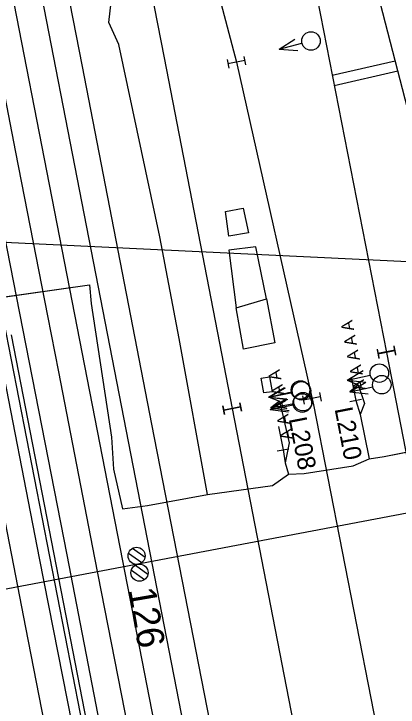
# Model space of a CAD drawing. Extents: x -545846 to -545044, y -1122650 to -1119108.
# Drawn here: x -545607.35 to -545584.88, y -1119749.29 to -1119708.74 of the extents above; entities that cross this region are included whole.
import ezdxf

# ---------------------------------------------------------------- set-up
doc = ezdxf.new("R2010")
doc.units = 0
for name, color, linetype in [('osvětlené plochy-hodnota-obrys', 7, 'Continuous'), ('Vrstva 1', 7, 'Continuous'), ('Vrstva 1 - Koleje', 7, 'Continuous'), ('Vrstva 11 - Trakce', 7, 'Continuous'), ('Vrstva 12', 7, 'Continuous'), ('Vrstva 28 - zabzar', 7, 'Continuous'), ('Vrstva 3', 7, 'Continuous'), ('Vrstva 3 - Lisy - Pocitaci body', 7, 'Continuous'), ('Vrstva 35', 7, 'Continuous'), ('Vrstva 4 - Teren - stezky - prechody - plochy', 7, 'Continuous'), ('Vrstva 44', 7, 'Continuous'), ('Vrstva 47', 7, 'Continuous'), ('Vrstva 6 - Navesti', 7, 'Continuous'), ('Vrstva 63', 7, 'Continuous'), ('Vrstva 7', 7, 'Continuous')]:
    doc.layers.add(name, color=color, linetype=linetype)

msp = doc.modelspace()

# ---------------------------------------------------------------- linework, layer by layer
at = {"layer": 'osvětlené plochy-hodnota-obrys'}
msp.add_lwpolyline([(-545607.519, -1119727.517), (-545482.536, -1120367.871), (-545465.73, -1120446.743)], dxfattribs=at)
at = {"layer": 'Vrstva 1'}
for points in [[(-545602.029, -1119693.583), (-545598.565, -1119711.307), (-545594.583, -1119731.822), (-545589.431, -1119758.323), (-545585.705, -1119777.481), (-545581.931, -1119796.878), (-545577.85, -1119817.916), (-545574.229, -1119836.454), (-545566.021, -1119878.608), (-545562.481, -1119896.755), (-545557.82, -1119920.626), (-545554.604, -1119937.13), (-545550.914, -1119956.063), (-545547.745, -1119972.316), (-545544.006, -1119991.525), (-545541.153, -1120006.179), (-545537.243, -1120026.14), (-545533.277, -1120046.572), (-545530.018, -1120063.314), (-545527.775, -1120074.815), (-545524.856, -1120089.755)], [(-545590.549, -1119693.752), (-545585.92, -1119708.136), (-545581.026, -1119727.036), (-545575.373, -1119755.57), (-545571.52, -1119775.37), (-545567.844, -1119794.261), (-545563.824, -1119814.897), (-545560.084, -1119834.061), (-545556.048, -1119854.768), (-545551.987, -1119875.613), (-545548.319, -1119894.407), (-545543.682, -1119918.231), (-545540.696, -1119933.487), (-545536.827, -1119953.387), (-545533.718, -1119969.352), (-545530.333, -1119986.601), (-545527.156, -1120002.918), (-545523.195, -1120023.229), (-545519.282, -1120043.326), (-545515.993, -1120060.207), (-545512.515, -1120078.101), (-545510.783, -1120087.015)], [(-545591.953, -1119695.973), (-545589.426, -1119708.821), (-545585.562, -1119728.547), (-545580.161, -1119756.31), (-545576.34, -1119775.946), (-545572.662, -1119794.842), (-545568.577, -1119815.765), (-545565.41, -1119832.016), (-545560.911, -1119855.153), (-545556.755, -1119876.505), (-545553.101, -1119895.22), (-545548.468, -1119919.048), (-545545.39, -1119934.783), (-545541.601, -1119954.258), (-545538.495, -1119970.174), (-545535.125, -1119987.455), (-545531.905, -1120003.962), (-545527.939, -1120024.303), (-545524.009, -1120044.435), (-545520.767, -1120061.072), (-545516.582, -1120082.503), (-545515.522, -1120087.937)], [(-545597.779, -1119698.482), (-545594.338, -1119711.564), (-545589.837, -1119731.615), (-545584.802, -1119757.347), (-545581.012, -1119776.847), (-545577.302, -1119795.89), (-545573.022, -1119817.847), (-545569.632, -1119835.266), (-545566.147, -1119853.109), (-545561.413, -1119877.445), (-545557.805, -1119895.927), (-545553.146, -1119919.833), (-545550.006, -1119935.942), (-545546.238, -1119955.245), (-545543.114, -1119971.233), (-545539.387, -1119990.38), (-545536.465, -1120005.351), (-545532.576, -1120025.3), (-545528.594, -1120045.732), (-545525.395, -1120062.15), (-545521.638, -1120081.42), (-545520.188, -1120088.846)], [(-545604.997, -1119703.439), (-545603.36, -1119711.808), (-545599.303, -1119732.747), (-545594.117, -1119759.295), (-545590.439, -1119778.194), (-545586.612, -1119797.817), (-545582.864, -1119817.084), (-545578.836, -1119837.699), (-545575.605, -1119854.283), (-545570.113, -1119882.462), (-545567.043, -1119898.144), (-545562.471, -1119921.625), (-545559.225, -1119938.343), (-545555.591, -1119956.995), (-545552.344, -1119973.694), (-545548.708, -1119992.275), (-545545.83, -1120007.048), (-545541.927, -1120027.081), (-545537.977, -1120047.323), (-545534.6, -1120064.642), (-545531.058, -1120082.859), (-545529.535, -1120090.666)]]:
    msp.add_lwpolyline(points, dxfattribs=at)
at = {"layer": 'Vrstva 1 - Koleje'}
for points in [[(-545615.292, -1119700.416), (-545613.256, -1119710.876), (-545612.083, -1119716.896), (-545610.167, -1119726.739), (-545608.467, -1119735.46), (-545606.677, -1119744.638), (-545604.634, -1119755.121), (-545602.627, -1119765.413), (-545600.596, -1119775.823), (-545598.487, -1119786.628), (-545596.43, -1119797.186), (-545594.376, -1119807.724), (-545592.296, -1119818.383), (-545590.271, -1119828.778), (-545588.207, -1119839.366), (-545586.589, -1119847.665), (-545583.547, -1119863.26), (-545581.482, -1119873.852), (-545579.437, -1119884.331), (-545577.669, -1119893.4)], [(-545609.289, -1119706.39), (-545607.258, -1119716.828), (-545605.385, -1119726.4), (-545604.749, -1119729.676), (-545602.629, -1119740.555), (-545600.686, -1119750.508), (-545598.795, -1119760.226), (-545596.798, -1119770.466), (-545594.897, -1119780.215), (-545592.936, -1119790.271), (-545591.004, -1119800.184), (-545589.134, -1119809.787), (-545587.162, -1119819.904), (-545585.454, -1119828.656), (-545583.635, -1119837.965), (-545581.894, -1119846.888), (-545579.772, -1119857.774), (-545577.858, -1119867.605), (-545575.847, -1119877.904), (-545574.063, -1119887.086), (-545572.15, -1119896.857)]]:
    msp.add_lwpolyline(points, dxfattribs=at)
at = {"layer": 'Vrstva 11 - Trakce'}
for p, q in [((-545600.41, -1119740.001), (-545599.681, -1119740.515)), ((-545600.648, -1119740.292), (-545599.873, -1119740.839)), ((-545600.478, -1119741.282), (-545599.705, -1119741.826)), ((-545600.242, -1119740.989), (-545599.51, -1119741.504))]:
    msp.add_line(p, q, dxfattribs=at)
msp.add_lwpolyline([(-545556.873, -1119732.708), (-545581.366, -1119737.374), (-545620.695, -1119744.825)], dxfattribs=at)
for centre in [(-545600.174, -1119740.44), (-545600.002, -1119741.426)]:
    msp.add_circle(centre, 0.5, dxfattribs=at)
at = {"layer": 'Vrstva 12'}
for points in [[(-545594.341, -1119725.936), (-545592.574, -1119725.408), (-545593.205, -1119722.356), (-545594.782, -1119722.564)], [(-545592.088, -1119727.985), (-545593.92, -1119728.351), (-545594.341, -1119725.936), (-545592.574, -1119725.408)], [(-545592.738, -1119730.91), (-545592.895, -1119730.055), (-545592.395, -1119729.965), (-545592.237, -1119730.844)]]:
    msp.add_lwpolyline(points, close=True, dxfattribs=at)
at = {"layer": 'Vrstva 28 - zabzar'}
for p, q in [((-545587.36, -1119731.35), (-545587.09, -1119732.18)), ((-545591.61, -1119734.24), (-545591.48, -1119735))]:
    msp.add_line(p, q, dxfattribs=at)
for points in [[(-545596.02, -1119736.86), (-545597.69, -1119727.72), (-545598.81, -1119721.77), (-545601.22, -1119710.53), (-545601.8, -1119709.24), (-545601.66, -1119708.05), (-545602.86, -1119702.19), (-545603.61, -1119699.82), (-545603.48, -1119698.02), (-545605.69, -1119686.26), (-545606.03, -1119685.01)], [(-545617.28, -1119726.64), (-545602.93, -1119724.58), (-545602.83, -1119725.68), (-545601.65, -1119733.49), (-545601.53, -1119735.38), (-545600.99, -1119737.7), (-545599.54, -1119737.49), (-545596.02, -1119736.86), (-545592.22, -1119736.33), (-545591.29, -1119735.66), (-545590.37, -1119735.63), (-545587.5, -1119735.17), (-545586.58, -1119734.76), (-545585.7, -1119734.63), (-545583.15, -1119734.13)], [(-545587.85, -1119730.17), (-545587.21, -1119730.44), (-545587.71, -1119730.85)], [(-545587.21, -1119730.44), (-545586.85, -1119731.53), (-545587.09, -1119732.18), (-545586.58, -1119734.76)], [(-545592.42, -1119731.15), (-545591.81, -1119731.39), (-545592.33, -1119731.79)], [(-545591.81, -1119731.39), (-545591.25, -1119733.83), (-545591.48, -1119735), (-545591.29, -1119735.66)]]:
    msp.add_lwpolyline(points, dxfattribs=at)
at = {"layer": 'Vrstva 3'}
for p, q in [((-545591.835, -1119710.81), (-545590.922, -1119710.213)), ((-545591.835, -1119710.81), (-545590.5, -1119710.459)), ((-545591.835, -1119710.81), (-545590.746, -1119710.88)), ((-545593.895, -1119711.223), (-545593.799, -1119711.714)), ((-545594.877, -1119711.414), (-545594.781, -1119711.905)), ((-545593.847, -1119711.468), (-545594.829, -1119711.66)), ((-545585.119, -1119728.206), (-545585.023, -1119728.697)), ((-545586.101, -1119728.397), (-545586.005, -1119728.888)), ((-545585.071, -1119728.451), (-545586.053, -1119728.643)), ((-545592.465, -1119731.155), (-545591.531, -1119730.592)), ((-545592.465, -1119731.155), (-545591.119, -1119730.853)), ((-545592.465, -1119731.155), (-545591.38, -1119731.265)), ((-545594.14, -1119731.481), (-545594.044, -1119731.972)), ((-545592.364, -1119731.871), (-545591.415, -1119731.334)), ((-545592.364, -1119731.871), (-545591.01, -1119731.606)), ((-545595.122, -1119731.672), (-545595.026, -1119732.163)), ((-545594.092, -1119731.726), (-545595.074, -1119731.918)), ((-545592.364, -1119731.871), (-545591.282, -1119732.011))]:
    msp.add_line(p, q, dxfattribs=at)
for centre in [(-545589.975, -1119710.323), (-545590.589, -1119730.736), (-545590.477, -1119731.504)]:
    msp.add_circle(centre, 0.542, dxfattribs=at)
at = {"layer": 'Vrstva 3 - Lisy - Pocitaci body'}
for p, q in [((-545586.109, -1119728.351), (-545586.014, -1119728.842)), ((-545585.128, -1119728.16), (-545585.033, -1119728.651)), ((-545585.08, -1119728.406), (-545586.062, -1119728.596)), ((-545587.85, -1119730.17), (-545586.916, -1119729.607)), ((-545587.85, -1119730.17), (-545586.504, -1119729.868)), ((-545587.85, -1119730.17), (-545586.765, -1119730.28)), ((-545587.71, -1119730.85), (-545586.776, -1119730.287)), ((-545592.42, -1119731.15), (-545591.47, -1119730.614)), ((-545587.71, -1119730.85), (-545586.364, -1119730.548)), ((-545592.42, -1119731.15), (-545591.065, -1119730.887)), ((-545592.42, -1119731.15), (-545591.338, -1119731.291)), ((-545590.462, -1119731.083), (-545590.366, -1119731.574)), ((-545589.432, -1119731.137), (-545590.414, -1119731.329)), ((-545589.48, -1119730.892), (-545589.384, -1119731.383)), ((-545587.71, -1119730.85), (-545586.625, -1119730.96)), ((-545594.044, -1119731.972), (-545594.14, -1119731.481)), ((-545592.33, -1119731.79), (-545591.38, -1119731.254)), ((-545592.33, -1119731.79), (-545590.975, -1119731.527)), ((-545595.026, -1119732.163), (-545595.122, -1119731.672)), ((-545595.074, -1119731.918), (-545594.092, -1119731.726)), ((-545592.33, -1119731.79), (-545591.248, -1119731.931))]:
    msp.add_line(p, q, dxfattribs=at)
for centre in [(-545585.974, -1119729.751), (-545585.834, -1119730.431), (-545590.533, -1119730.785), (-545590.443, -1119731.425)]:
    msp.add_circle(centre, 0.542, dxfattribs=at)
at = {"layer": 'Vrstva 35'}
for p, q in [((-545617.28, -1119726.64), (-545602.93, -1119724.58)), ((-545585.7, -1119734.63), (-545583.15, -1119734.13)), ((-545590.37, -1119735.63), (-545587.5, -1119735.17))]:
    msp.add_line(p, q, dxfattribs=at)
msp.add_lwpolyline([(-545600.99, -1119737.7), (-545599.54, -1119737.49), (-545596.02, -1119736.86), (-545592.22, -1119736.33)], dxfattribs=at)
at = {"layer": 'Vrstva 4 - Teren - stezky - prechody - plochy'}
for points in [[(-545624.215, -1119622.224), (-545623.342, -1119622.007), (-545620.608, -1119632.171), (-545618.464, -1119642.593), (-545609.99, -1119685.9), (-545599.422, -1119740.168), (-545590.883, -1119784.038), (-545582.301, -1119828.162), (-545571.506, -1119883.387), (-545561.049, -1119937.185), (-545548.968, -1119999.368), (-545536.73, -1120062.107), (-545526.255, -1120115.744), (-545515.983, -1120168.544), (-545503.995, -1120229.495), (-545494.446, -1120278.921), (-545489.088, -1120306.388), (-545486.967, -1120316.535), (-545487.846, -1120316.754)], [(-545627.289, -1119622.488), (-545623.041, -1119643.798), (-545614.848, -1119686.378), (-545604.257, -1119740.381), (-545596.077, -1119782.585), (-545587.168, -1119828.353), (-545576.202, -1119884.317), (-545565.971, -1119936.976), (-545553.74, -1119999.834), (-545541.535, -1120062.236), (-545531.079, -1120116.013), (-545520.819, -1120168.515), (-545508.831, -1120230.344), (-545499.12, -1120279.845), (-545497.248, -1120289.164), (-545495.162, -1120299.078), (-545493.408, -1120306.853), (-545489.261, -1120323.659), (-545486.768, -1120332.638), (-545482.019, -1120349.033), (-545479.258, -1120359.037), (-545477.044, -1120368.814), (-545475.362, -1120376.928)], [(-545624.215, -1119622.224), (-545621.684, -1119634.807), (-545620.048, -1119643.216), (-545611.648, -1119686.181), (-545601.152, -1119739.942), (-545592.571, -1119783.992), (-545583.867, -1119828.341), (-545573.059, -1119883.823), (-545562.652, -1119937.218), (-545550.46, -1119999.458), (-545538.284, -1120062.171), (-545527.796, -1120116.054), (-545517.608, -1120168.62), (-545505.551, -1120230.109), (-545495.948, -1120279.349), (-545494.121, -1120288.848), (-545492.075, -1120298.544), (-545490.237, -1120306.578), (-545487.846, -1120316.754)], [(-545628.853, -1119622.763), (-545624.686, -1119644.063), (-545616.354, -1119686.873), (-545605.869, -1119740.58), (-545597.619, -1119782.547), (-545588.666, -1119828.365), (-545577.778, -1119884.555), (-545567.555, -1119936.921), (-545555.278, -1120000.024), (-545543.118, -1120062.357), (-545532.633, -1120116.151), (-545522.436, -1120168.075), (-545510.345, -1120230.332), (-545500.633, -1120280.001), (-545495.304, -1120307.199), (-545490.342, -1120331.504), (-545485.9, -1120353.688), (-545480.839, -1120378)]]:
    msp.add_lwpolyline(points, dxfattribs=at)
at = {"layer": 'Vrstva 44'}
msp.add_lwpolyline([(-545622.746, -1119648.835), (-545613.361, -1119699.038), (-545602.122, -1119756.581), (-545611.004, -1119758.624), (-545611.36, -1119758.757)], dxfattribs=at)
at = {"layer": 'Vrstva 47'}
msp.add_lwpolyline([(-545594.78, -1119721.75), (-545594.976, -1119720.291), (-545593.932, -1119720.105), (-545593.629, -1119721.54)], close=True, dxfattribs=at)
at = {"layer": 'Vrstva 6 - Navesti'}
for p, q in [((-545587.624, -1119729.989), (-545587.36, -1119731.35)), ((-545587.704, -1119731.417), (-545587.016, -1119731.283)), ((-545591.875, -1119732.879), (-545591.61, -1119734.24)), ((-545591.954, -1119734.307), (-545591.266, -1119734.173))]:
    msp.add_line(p, q, dxfattribs=at)
at = {"layer": 'Vrstva 63'}
msp.add_line((-545558.013, -1119724.486), (-545666.337, -1119719.323), dxfattribs=at)
at = {"layer": 'Vrstva 7'}
for p, q in [((-545588.739, -1119712.33), (-545585.051, -1119711.492)), ((-545588.623, -1119712.919), (-545584.901, -1119712.073))]:
    msp.add_line(p, q, dxfattribs=at)

# ---------------------------------------------------------------- texts
at = {"layer": 'Vrstva 11 - Trakce'}
msp.add_text('126', height=1.6, rotation=279.8542, dxfattribs=at).set_placement((-545600.67, -1119742.412))
at = {"layer": 'Vrstva 6 - Navesti'}
for s, height, rotation, p in [('  A A A A A ', 0.7, 100.9988, (-545586.673, -1119731.216)), ('  A A A A A ', 0.7, 101.0059, (-545590.923, -1119734.106)), ('L210', 1.05, 280.9988, (-545588.599, -1119731.843)), ('L208', 1.05, 281.0059, (-545591.28, -1119732.421))]:
    msp.add_text(s, height=height, rotation=rotation, dxfattribs=at).set_placement(p)

doc.saveas('drawing.dxf')
